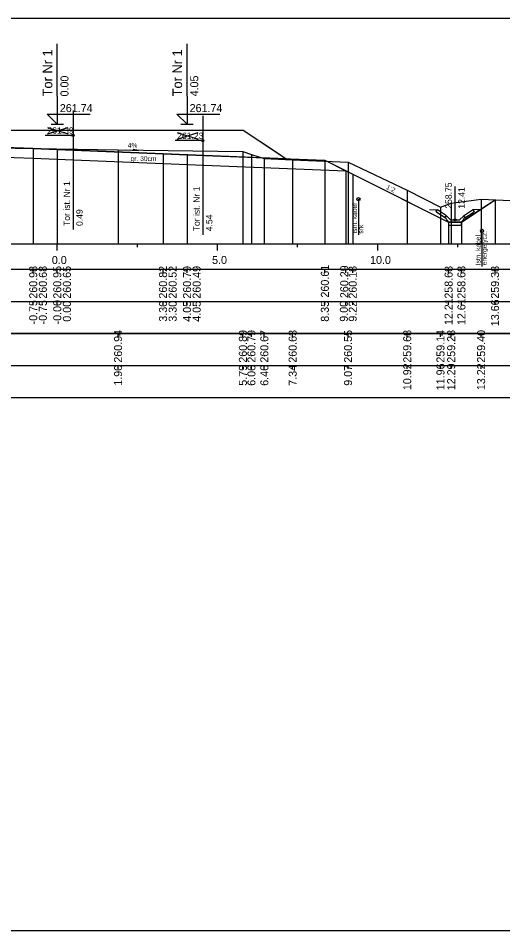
# Model space of a CAD drawing. Extents: x 6516023 to 6560129, y 5513077 to 5529206.
# Drawn here: x 6517764.75 to 6517779.86, y 5514551.66 to 5514580.16 of the extents above; entities that cross this region are included whole.
import ezdxf

# ---------------------------------------------------------------- set-up
doc = ezdxf.new("R2010")
doc.units = 0
for name, color, linetype in [('IR_default', 7, 'Continuous'), ('TOR_PRZEK_P-kable', 7, 'Continuous'), ('TOR_PRZEK_P-komponent', 7, 'Continuous'), ('TOR_PRZEK_P-odwodnienie', 7, 'Continuous'), ('TOR_PRZEK_P-opisy', 7, 'Continuous'), ('TOR_PRZEK_P-tabelka istniejace', 7, 'Continuous'), ('TOR_PRZEK_P-tabelka projektowane', 7, 'Continuous'), ('TOR_PRZEK_P-teren istniejacy', 7, 'Continuous'), ('TOR_PRZEK_P-tory istniejace', 7, 'Continuous'), ('TOR_PRZEK_P-tory projektowane', 7, 'Continuous'), ('TOR_PRZEK_P-uklad odniesienia', 7, 'Continuous'), ('TOR_PRZEK_P-warstwa ochronna I', 7, 'Continuous'), ('TOR_PRZEK_P-warstwa ochronna II', 7, 'Continuous'), ('TOR_RAMKI-ramka+tabelka 1', 7, 'Continuous')]:
    doc.layers.add(name, color=color, linetype=linetype)

msp = doc.modelspace()

# ---------------------------------------------------------------- linework, layer by layer
at = {"layer": 'IR_default'}
msp.add_lwpolyline([(6517764.213, 5514576.664), (6517766.929, 5514576.664), (6517767.713, 5514576.664), (6517767.836, 5514576.664), (6517768.263, 5514576.665), (6517770.979, 5514576.665), (6517771.763, 5514576.665), (6517772.807, 5514575.969), (6517773.108, 5514575.768), (6517774.043, 5514575.73), (6517774.313, 5514575.72), (6517774.988, 5514575.382), (6517775.183, 5514575.285), (6517775.85, 5514574.951), (6517778.174, 5514573.789), (6517778.264, 5514573.789), (6517778.574, 5514573.789), (6517778.705, 5514573.876), (6517779.159, 5514574.179), (6517779.257, 5514574.245), (6517779.623, 5514574.488)], dxfattribs=at)
at = {"layer": 'TOR_PRZEK_P-kable'}
for p, q in [((6517775.361, 5514574.505), (6517775.361, 5514573.395)), ((6517779.215, 5514573.514), (6517779.215, 5514572.405))]:
    msp.add_line(p, q, dxfattribs=at)
for centre in [(6517775.361, 5514574.505), (6517779.215, 5514573.514)]:
    msp.add_circle(centre, 0.05, dxfattribs=at)
at = {"layer": 'TOR_PRZEK_P-komponent'}
msp.add_lwpolyline([(6517759.713, 5514576.664), (6517763.213, 5514576.664), (6517764.213, 5514576.664), (6517767.713, 5514576.664), (6517768.263, 5514576.665), (6517771.763, 5514576.665), (6517773.108, 5514575.768), (6517769.263, 5514575.922), (6517765.963, 5514576.054), (6517765.213, 5514576.084), (6517764.013, 5514576.132), (6517763.413, 5514576.132), (6517762.213, 5514576.084), (6517761.463, 5514576.054), (6517758.628, 5514575.94)], close=True, dxfattribs=at)
at = {"layer": 'TOR_PRZEK_P-odwodnienie'}
for p, q in [((6517778.374, 5514573.859), (6517778.374, 5514574.903)), ((6517778.109, 5514573.985), (6517777.829, 5514574.172)), ((6517778.639, 5514573.985), (6517778.919, 5514574.172)), ((6517778.065, 5514573.918), (6517777.804, 5514574.092)), ((6517778.076, 5514573.935), (6517778.065, 5514573.918)), ((6517778.067, 5514573.954), (6517778.114, 5514573.978)), ((6517778.109, 5514573.985), (6517778.101, 5514573.972)), ((6517778.234, 5514573.859), (6517778.114, 5514573.978)), ((6517778.514, 5514573.859), (6517778.634, 5514573.978)), ((6517778.634, 5514573.978), (6517778.682, 5514573.954)), ((6517778.639, 5514573.985), (6517778.647, 5514573.972)), ((6517778.672, 5514573.935), (6517778.683, 5514573.918)), ((6517778.683, 5514573.918), (6517778.944, 5514574.092)), ((6517778.184, 5514573.789), (6517778.564, 5514573.789)), ((6517778.234, 5514573.859), (6517778.514, 5514573.859))]:
    msp.add_line(p, q, dxfattribs=at)
for points in [[(6517777.583, 5514574.183), (6517777.829, 5514574.172)], [(6517777.779, 5514574.145), (6517777.829, 5514574.172)], [(6517779.165, 5514574.183), (6517778.919, 5514574.172)], [(6517778.969, 5514574.145), (6517778.919, 5514574.172)], [(6517777.779, 5514574.145), (6517777.804, 5514574.092)], [(6517778.101, 5514573.972), (6517778.066, 5514573.954)], [(6517778.066, 5514573.954), (6517778.076, 5514573.935)], [(6517778.114, 5514573.859), (6517778.067, 5514573.954)], [(6517778.634, 5514573.859), (6517778.682, 5514573.954)], [(6517778.647, 5514573.972), (6517778.682, 5514573.954)], [(6517778.682, 5514573.954), (6517778.672, 5514573.935)], [(6517778.969, 5514574.145), (6517778.944, 5514574.092)], [(6517778.184, 5514573.789), (6517778.114, 5514573.859)], [(6517778.174, 5514573.789), (6517778.174, 5514573.79), (6517778.174, 5514573.789), (6517778.174, 5514573.789), (6517778.174, 5514573.789), (6517778.175, 5514573.789), (6517778.174, 5514573.789), (6517778.175, 5514573.79)], [(6517778.174, 5514573.789), (6517778.174, 5514573.789), (6517778.174, 5514573.789), (6517778.174, 5514573.788), (6517778.174, 5514573.789), (6517778.175, 5514573.788), (6517778.174, 5514573.789), (6517778.175, 5514573.789)], [(6517778.574, 5514573.789), (6517778.174, 5514573.789), (6517778.174, 5514573.689), (6517778.574, 5514573.689), (6517778.574, 5514573.789)], [(6517778.564, 5514573.789), (6517778.634, 5514573.859)], [(6517778.574, 5514573.789), (6517778.573, 5514573.789), (6517778.574, 5514573.789), (6517778.573, 5514573.788), (6517778.574, 5514573.789), (6517778.574, 5514573.788), (6517778.574, 5514573.789), (6517778.574, 5514573.789)], [(6517778.574, 5514573.789), (6517778.574, 5514573.79), (6517778.574, 5514573.789), (6517778.574, 5514573.789), (6517778.574, 5514573.789), (6517778.575, 5514573.789), (6517778.574, 5514573.789), (6517778.575, 5514573.79)]]:
    msp.add_lwpolyline(points, dxfattribs=at)
msp.add_circle((6517778.374, 5514573.859), 0.035, dxfattribs=at)
at = {"layer": 'TOR_PRZEK_P-opisy'}
msp.add_lwpolyline([(6517768.084, 5514576.049), (6517768.502, 5514576.03), (6517768.335, 5514576.058)], dxfattribs=at)
at = {"layer": 'TOR_PRZEK_P-tabelka istniejace'}
for p, q in [((6517767.86, 5514570.206), (6517767.86, 5514570.306)), ((6517771.755, 5514570.206), (6517771.755, 5514570.306)), ((6517772.021, 5514570.206), (6517772.021, 5514570.306)), ((6517772.424, 5514570.206), (6517772.424, 5514570.306)), ((6517773.308, 5514570.206), (6517773.308, 5514570.306)), ((6517775.036, 5514570.206), (6517775.036, 5514570.306)), ((6517776.883, 5514570.206), (6517776.883, 5514570.306)), ((6517777.921, 5514570.206), (6517777.921, 5514570.306)), ((6517778.255, 5514570.206), (6517778.255, 5514570.306)), ((6517779.188, 5514570.206), (6517779.188, 5514570.306)), ((6517727.163, 5514569.306), (6517810.963, 5514569.306)), ((6517767.86, 5514569.206), (6517767.86, 5514569.306)), ((6517771.755, 5514569.206), (6517771.755, 5514569.306)), ((6517772.021, 5514569.206), (6517772.021, 5514569.306)), ((6517772.424, 5514569.206), (6517772.424, 5514569.306)), ((6517773.308, 5514569.206), (6517773.308, 5514569.306)), ((6517775.036, 5514569.206), (6517775.036, 5514569.306)), ((6517776.883, 5514569.206), (6517776.883, 5514569.306)), ((6517777.921, 5514569.206), (6517777.921, 5514569.306)), ((6517778.255, 5514569.206), (6517778.255, 5514569.306)), ((6517779.188, 5514569.206), (6517779.188, 5514569.306))]:
    msp.add_line(p, q, dxfattribs=at)
for points in [[(6517767.86, 5514576.045), (6517767.86, 5514573.306), (6517767.86, 5514573.176), (6517767.86, 5514573.106)], [(6517771.755, 5514575.993), (6517771.755, 5514573.306), (6517771.755, 5514573.176), (6517771.755, 5514573.106)], [(6517772.021, 5514575.901), (6517772.021, 5514573.306), (6517772.021, 5514573.176), (6517772.021, 5514573.106)], [(6517772.424, 5514575.779), (6517772.424, 5514573.306), (6517772.424, 5514573.176), (6517772.424, 5514573.106)], [(6517773.308, 5514575.734), (6517773.308, 5514573.306), (6517773.308, 5514573.176), (6517773.308, 5514573.106)], [(6517775.036, 5514575.658), (6517775.036, 5514573.306), (6517775.036, 5514573.176), (6517775.036, 5514573.106)], [(6517776.883, 5514574.786), (6517776.883, 5514573.306), (6517776.883, 5514573.176), (6517776.883, 5514573.106)], [(6517779.188, 5514574.51), (6517779.188, 5514573.306), (6517779.188, 5514573.176), (6517779.188, 5514573.106)], [(6517777.921, 5514574.251), (6517777.921, 5514573.306), (6517777.921, 5514573.176), (6517777.921, 5514573.106)], [(6517778.255, 5514574.382), (6517778.255, 5514573.306), (6517778.255, 5514573.176), (6517778.255, 5514573.106)]]:
    msp.add_lwpolyline(points, dxfattribs=at)
msp.add_lwpolyline([(6517727.163, 5514570.306), (6517727.163, 5514568.306), (6517810.963, 5514568.306), (6517810.963, 5514570.306)], close=True, dxfattribs=at)
at = {"layer": 'TOR_PRZEK_P-tabelka projektowane'}
for p, q in [((6517765.213, 5514572.206), (6517765.213, 5514572.306)), ((6517765.213, 5514572.206), (6517765.213, 5514572.306)), ((6517765.963, 5514572.206), (6517765.963, 5514572.306)), ((6517765.963, 5514572.206), (6517765.963, 5514572.306)), ((6517769.263, 5514572.206), (6517769.263, 5514572.306)), ((6517769.263, 5514572.206), (6517769.263, 5514572.306)), ((6517770.013, 5514572.206), (6517770.013, 5514572.306)), ((6517770.013, 5514572.206), (6517770.013, 5514572.306)), ((6517774.313, 5514572.206), (6517774.313, 5514572.306)), ((6517774.966, 5514572.206), (6517774.966, 5514572.306)), ((6517775.182, 5514572.206), (6517775.182, 5514572.306)), ((6517778.174, 5514572.206), (6517778.174, 5514572.306)), ((6517778.574, 5514572.206), (6517778.574, 5514572.306)), ((6517779.622, 5514572.206), (6517779.622, 5514572.306)), ((6517727.163, 5514571.306), (6517810.963, 5514571.306)), ((6517765.213, 5514571.206), (6517765.213, 5514571.306)), ((6517765.213, 5514571.206), (6517765.213, 5514571.306)), ((6517765.963, 5514571.206), (6517765.963, 5514571.306)), ((6517765.963, 5514571.206), (6517765.963, 5514571.306)), ((6517769.263, 5514571.206), (6517769.263, 5514571.306)), ((6517769.263, 5514571.206), (6517769.263, 5514571.306)), ((6517770.013, 5514571.206), (6517770.013, 5514571.306)), ((6517770.013, 5514571.206), (6517770.013, 5514571.306)), ((6517774.313, 5514571.206), (6517774.313, 5514571.306)), ((6517774.966, 5514571.206), (6517774.966, 5514571.306)), ((6517775.182, 5514571.206), (6517775.182, 5514571.306)), ((6517778.174, 5514571.206), (6517778.174, 5514571.306)), ((6517778.574, 5514571.206), (6517778.574, 5514571.306)), ((6517779.622, 5514571.206), (6517779.622, 5514571.306))]:
    msp.add_line(p, q, dxfattribs=at)
for points in [[(6517765.213, 5514576.083), (6517765.213, 5514573.306), (6517765.213, 5514573.176), (6517765.213, 5514573.106)], [(6517765.963, 5514576.053), (6517765.963, 5514573.306), (6517765.963, 5514573.176), (6517765.963, 5514573.106)], [(6517769.263, 5514575.921), (6517769.263, 5514573.306), (6517769.263, 5514573.176), (6517769.263, 5514573.106)], [(6517770.013, 5514575.891), (6517770.013, 5514573.306), (6517770.013, 5514573.176), (6517770.013, 5514573.106)], [(6517765.213, 5514575.784), (6517765.213, 5514573.306), (6517765.213, 5514573.176), (6517765.213, 5514573.106)], [(6517765.963, 5514575.754), (6517765.963, 5514573.306), (6517765.963, 5514573.176), (6517765.963, 5514573.106)], [(6517769.263, 5514575.622), (6517769.263, 5514573.306), (6517769.263, 5514573.176), (6517769.263, 5514573.106)], [(6517770.013, 5514575.592), (6517770.013, 5514573.306), (6517770.013, 5514573.176), (6517770.013, 5514573.106)], [(6517774.313, 5514575.719), (6517774.313, 5514573.306), (6517774.313, 5514573.176), (6517774.313, 5514573.106)], [(6517774.966, 5514575.394), (6517774.966, 5514573.306), (6517774.966, 5514573.176), (6517774.966, 5514573.106)], [(6517775.182, 5514575.285), (6517775.182, 5514573.306), (6517775.182, 5514573.176), (6517775.182, 5514573.106)], [(6517779.622, 5514574.488), (6517779.622, 5514573.306), (6517779.622, 5514573.176), (6517779.622, 5514573.106)], [(6517778.174, 5514573.789), (6517778.174, 5514573.306), (6517778.174, 5514573.176), (6517778.174, 5514573.106)], [(6517778.574, 5514573.789), (6517778.574, 5514573.306), (6517778.574, 5514573.176), (6517778.574, 5514573.106)]]:
    msp.add_lwpolyline(points, dxfattribs=at)
msp.add_lwpolyline([(6517727.163, 5514572.306), (6517727.163, 5514570.306), (6517810.963, 5514570.306), (6517810.963, 5514572.306)], close=True, dxfattribs=at)
at = {"layer": 'TOR_PRZEK_P-teren istniejacy'}
msp.add_lwpolyline([(6517739.036, 5514574.981), (6517750.074, 5514574.98), (6517750.08, 5514574.981), (6517750.216, 5514574.978), (6517751.076, 5514574.732), (6517751.917, 5514574.434), (6517754.439, 5514573.77), (6517755.794, 5514574.577), (6517756.723, 5514575.018), (6517758.51, 5514575.231), (6517759.384, 5514575.318), (6517760.25, 5514575.839), (6517760.795, 5514576.159), (6517767.86, 5514576.045), (6517771.755, 5514575.993), (6517772.021, 5514575.901), (6517772.424, 5514575.779), (6517773.308, 5514575.734), (6517775.036, 5514575.658), (6517776.883, 5514574.786), (6517777.921, 5514574.251), (6517778.255, 5514574.382), (6517779.188, 5514574.51), (6517780.104, 5514574.464)], dxfattribs=at)
at = {"layer": 'TOR_PRZEK_P-tory istniejace'}
for p, q in [((6517766.456, 5514577.275), (6517766.456, 5514573.554)), ((6517770.505, 5514577.109), (6517770.505, 5514573.389)), ((6517765.656, 5514576.546), (6517766.308, 5514576.749)), ((6517765.656, 5514576.749), (6517766.308, 5514576.546)), ((6517766.456, 5514576.499), (6517765.59, 5514576.499)), ((6517769.705, 5514576.381), (6517770.357, 5514576.584)), ((6517769.705, 5514576.584), (6517770.357, 5514576.381)), ((6517770.505, 5514576.334), (6517769.639, 5514576.334))]:
    msp.add_line(p, q, dxfattribs=at)
for centre in [(6517766.456, 5514576.499), (6517770.505, 5514576.334)]:
    msp.add_circle(centre, 0.035, dxfattribs=at)
at = {"layer": 'TOR_PRZEK_P-tory projektowane'}
for p, q in [((6517765.963, 5514577.721), (6517765.963, 5514579.353)), ((6517770.013, 5514577.722), (6517770.013, 5514579.354)), ((6517765.963, 5514577.721), (6517765.963, 5514576.844)), ((6517770.013, 5514577.722), (6517770.013, 5514576.845)), ((6517765.963, 5514576.844), (6517765.644, 5514577.163)), ((6517765.644, 5514577.163), (6517766.988, 5514577.163)), ((6517770.013, 5514576.845), (6517769.694, 5514577.164)), ((6517769.694, 5514577.164), (6517771.038, 5514577.164)), ((6517765.771, 5514576.844), (6517766.155, 5514576.844)), ((6517769.821, 5514576.845), (6517770.205, 5514576.845))]:
    msp.add_line(p, q, dxfattribs=at)
at = {"layer": 'TOR_PRZEK_P-uklad odniesienia'}
for p, q in [((6517730.963, 5514573.106), (6517810.963, 5514573.106)), ((6517765.963, 5514572.906), (6517765.963, 5514573.106)), ((6517768.463, 5514573.006), (6517768.463, 5514573.106)), ((6517770.963, 5514572.906), (6517770.963, 5514573.106)), ((6517773.463, 5514573.006), (6517773.463, 5514573.106)), ((6517775.963, 5514572.906), (6517775.963, 5514573.106)), ((6517778.463, 5514573.006), (6517778.463, 5514573.106))]:
    msp.add_line(p, q, dxfattribs=at)
at = {"layer": 'TOR_PRZEK_P-warstwa ochronna I'}
msp.add_lwpolyline([(6517756.985, 5514575.574), (6517761.463, 5514575.754), (6517762.213, 5514575.784), (6517763.413, 5514575.832), (6517764.013, 5514575.832), (6517765.213, 5514575.784), (6517765.963, 5514575.754), (6517769.263, 5514575.622), (6517770.013, 5514575.592), (6517774.966, 5514575.394)], dxfattribs=at)
at = {"layer": 'TOR_PRZEK_P-warstwa ochronna II'}
msp.add_lwpolyline([(6517750.216, 5514574.978), (6517754.369, 5514574.888), (6517754.961, 5514574.494), (6517755.361, 5514574.494), (6517756.823, 5514575.468), (6517756.825, 5514575.468), (6517757.463, 5514575.893), (6517761.463, 5514576.053), (6517762.213, 5514576.083), (6517763.413, 5514576.131), (6517764.013, 5514576.131), (6517765.213, 5514576.083), (6517765.963, 5514576.053), (6517769.263, 5514575.921), (6517770.013, 5514575.891), (6517774.313, 5514575.719), (6517775.182, 5514575.285), (6517778.174, 5514573.789), (6517778.574, 5514573.789), (6517779.622, 5514574.488)], dxfattribs=at)
at = {"layer": 'TOR_RAMKI-ramka+tabelka 1'}
msp.add_lwpolyline([(6517724.513, 5514580.156), (6517972.013, 5514580.156), (6517972.013, 5514551.656), (6517724.513, 5514551.656)], close=True, dxfattribs=at)

# ---------------------------------------------------------------- texts
at = {"layer": 'TOR_PRZEK_P-kable'}
for s, height, p in [('Istn. kabel', 0.14999, (6517775.316, 5514573.431)), ('srk', 0.15, (6517775.51, 5514573.431)), ('Istn. kabel', 0.14999, (6517779.17, 5514572.441)), ('energetycz.', 0.14999, (6517779.364, 5514572.441))]:
    msp.add_text(s, height=height, rotation=90.0511, dxfattribs=at).set_placement(p)
at = {"layer": 'TOR_PRZEK_P-odwodnienie'}
for s, p in [('258.75', (6517778.274, 5514574.209)), ('12.41', (6517778.674, 5514574.209))]:
    msp.add_text(s, height=0.2, rotation=90, dxfattribs=at).set_placement(p)
at = {"layer": 'TOR_PRZEK_P-opisy'}
for s, rotation, p in [('4%', 359.8485, (6517768.164, 5514576.115)), ('1:2', 332.9299, (6517776.209, 5514574.834))]:
    msp.add_text(s, height=0.15, rotation=rotation, dxfattribs=at).set_placement(p)
at = {"layer": 'TOR_PRZEK_P-tabelka istniejace'}
for s, p in [('260.94', (6517767.985, 5514569.399)), ('260.89', (6517771.88, 5514569.398)), ('260.79', (6517772.146, 5514569.398)), ('260.67', (6517772.549, 5514569.398)), ('260.63', (6517773.433, 5514569.398)), ('260.55', (6517775.161, 5514569.397)), ('259.68', (6517777.008, 5514569.398)), ('259.14', (6517778.046, 5514569.399)), ('259.28', (6517778.38, 5514569.398)), ('259.40', (6517779.313, 5514569.398)), ('1.90', (6517767.985, 5514568.678)), ('5.79', (6517771.88, 5514568.678)), ('6.06', (6517772.146, 5514568.677)), ('6.46', (6517772.549, 5514568.677)), ('7.34', (6517773.433, 5514568.678)), ('9.07', (6517775.161, 5514568.678)), ('10.92', (6517777.008, 5514568.54)), ('11.96', (6517778.046, 5514568.538)), ('12.29', (6517778.38, 5514568.538)), ('13.22', (6517779.313, 5514568.54))]:
    msp.add_text(s, height=0.25, rotation=90, dxfattribs=at).set_placement(p)
at = {"layer": 'TOR_PRZEK_P-tabelka projektowane'}
for s, p in [('260.98', (6517765.338, 5514571.398)), ('260.68', (6517765.638, 5514571.398)), ('260.95', (6517766.088, 5514571.397)), ('260.65', (6517766.388, 5514571.397)), ('260.82', (6517769.388, 5514571.4)), ('260.52', (6517769.688, 5514571.4)), ('260.79', (6517770.138, 5514571.398)), ('260.49', (6517770.438, 5514571.398)), ('260.61', (6517774.438, 5514571.433)), ('260.29', (6517775.043, 5514571.415)), ('260.18', (6517775.307, 5514571.398)), ('258.68', (6517778.299, 5514571.398)), ('258.68', (6517778.699, 5514571.398)), ('259.38', (6517779.747, 5514571.398)), ('-0.75', (6517765.338, 5514570.593)), ('-0.75', (6517765.638, 5514570.593)), ('-0.00', (6517766.088, 5514570.594)), ('0.00', (6517766.388, 5514570.678)), ('3.30', (6517769.388, 5514570.678)), ('3.30', (6517769.688, 5514570.678)), ('4.05', (6517770.138, 5514570.677)), ('4.05', (6517770.438, 5514570.677)), ('8.35', (6517774.438, 5514570.677)), ('9.00', (6517775.03, 5514570.678)), ('9.22', (6517775.307, 5514570.68)), ('12.21', (6517778.299, 5514570.573)), ('12.61', (6517778.699, 5514570.573)), ('13.66', (6517779.747, 5514570.538))]:
    msp.add_text(s, height=0.25, rotation=90, dxfattribs=at).set_placement(p)
at = {"layer": 'TOR_PRZEK_P-tory istniejace'}
for s, p in [('261.39', (6517765.656, 5514576.549)), ('261.23', (6517769.705, 5514576.384))]:
    msp.add_text(s, height=0.2, dxfattribs=at).set_placement(p)
for s, rotation, p in [('Tor ist. Nr 1', 90.0511, (6517766.362, 5514573.669)), ('Tor ist. Nr 1', 90.0511, (6517770.411, 5514573.503)), ('0.49', 90, (6517766.756, 5514573.669)), ('4.54', 90, (6517770.805, 5514573.504))]:
    msp.add_text(s, height=0.2, rotation=rotation, dxfattribs=at).set_placement(p)
at = {"layer": 'TOR_PRZEK_P-tory projektowane'}
for s, height, p in [('Tor Nr 1', 0.3, (6517765.808, 5514577.715)), ('Tor Nr 1', 0.3, (6517769.858, 5514577.716)), ('0.00', 0.25, (6517766.313, 5514577.714)), ('4.05', 0.25, (6517770.363, 5514577.715))]:
    msp.add_text(s, height=height, rotation=90, dxfattribs=at).set_placement(p)
for p in [(6517766.043, 5514577.224), (6517770.093, 5514577.225)]:
    msp.add_text('261.74', height=0.25, dxfattribs=at).set_placement(p)
at = {"layer": 'TOR_PRZEK_P-uklad odniesienia'}
for s, p in [('0.0', (6517765.794, 5514572.481)), ('5.0', (6517770.794, 5514572.481)), ('10.0', (6517775.724, 5514572.481))]:
    msp.add_text(s, height=0.25, dxfattribs=at).set_placement(p)
at = {"layer": 'TOR_PRZEK_P-warstwa ochronna I'}
msp.add_text('gr. 30cm', height=0.15, dxfattribs=at).set_placement((6517768.251, 5514575.696))

doc.saveas('drawing.dxf')
